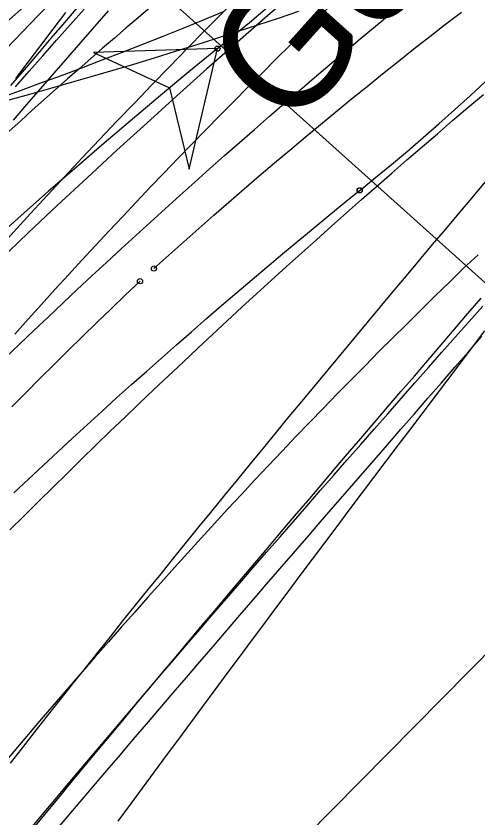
# Model space of a CAD drawing. Extents: x -14 to 1565148, y -25 to 642856.
# Drawn here: x 1564854.65 to 1564862.11, y 636396.17 to 636409.12 of the extents above; entities that cross this region are included whole.
import ezdxf

# ---------------------------------------------------------------- set-up
doc = ezdxf.new("R2010")
doc.units = 0
for name, color, linetype in [('GE_X_Alignment', 7, 'Continuous'), ('MT_P_Drums', 7, 'Continuous'), ('PM_P_Edge_Line', 7, 'Continuous'), ('PV_P_EOP', 7, 'Continuous'), ('PV_P_Saw_Cut_Line', 7, 'Continuous'), ('PV_X_EOP', 7, 'Continuous'), ('TR_Turning_Path23', 7, 'Continuous'), ('TR_Turning_Path25', 7, 'Continuous'), ('TR_Turning_Path27', 7, 'Continuous'), ('TR_Turning_Path28', 7, 'Continuous'), ('TR_Turning_Path28 - Copy-1', 7, 'Continuous')]:
    doc.layers.add(name, color=color, linetype=linetype)

msp = doc.modelspace()

# ---------------------------------------------------------------- linework, layer by layer
at = {"layer": 'GE_X_Alignment'}
msp.add_arc((1565016.489, 636270.393), 195, 135.38222, 155.06295, dxfattribs=at)
at = {"layer": 'MT_P_Drums'}
for points in [[(1564857.901, 636408.596), (1564858.159, 636408.807), (1564858.416, 636409.02), (1564858.67, 636409.235), (1564858.923, 636409.452), (1564859.174, 636409.671), (1564859.423, 636409.893), (1564859.67, 636410.117), (1564859.915, 636410.343), (1564860.157, 636410.572), (1564860.397, 636410.803), (1564860.635, 636411.037), (1564860.87, 636411.274)], [(1564854.568, 636408.002), (1564854.785, 636408.256), (1564855.002, 636408.509), (1564855.219, 636408.763), (1564855.437, 636409.016), (1564855.654, 636409.27)], [(1564860.198, 636406.307), (1564860.453, 636406.514), (1564860.711, 636406.727), (1564860.968, 636406.942), (1564861.223, 636407.161), (1564861.477, 636407.382), (1564861.73, 636407.606), (1564861.98, 636407.833), (1564862.229, 636408.064), (1564862.477, 636408.297), (1564862.722, 636408.533), (1564862.966, 636408.773), (1564863.204, 636409.012), (1564863.439, 636409.252)], [(1564857.901, 636408.596), (1564855.902, 636408.533), (1564857.127, 636407.963), (1564857.444, 636406.649), (1564857.901, 636408.596)], [(1564854.615, 636401.422), (1564854.85, 636401.643), (1564855.085, 636401.863), (1564855.322, 636402.083), (1564855.559, 636402.301), (1564855.796, 636402.519), (1564856.035, 636402.737), (1564856.274, 636402.953), (1564856.514, 636403.169), (1564856.755, 636403.383), (1564856.996, 636403.597), (1564857.238, 636403.811), (1564857.481, 636404.023), (1564857.725, 636404.235), (1564857.969, 636404.445), (1564858.214, 636404.656), (1564858.459, 636404.865), (1564858.705, 636405.073), (1564858.952, 636405.281), (1564859.2, 636405.487), (1564859.448, 636405.693), (1564859.697, 636405.899), (1564859.947, 636406.103), (1564860.197, 636406.306)], [(1564854.936, 636396.006), (1564855.143, 636396.259), (1564855.35, 636396.511), (1564855.558, 636396.764), (1564855.766, 636397.016), (1564855.975, 636397.268), (1564856.184, 636397.519), (1564856.393, 636397.771), (1564856.602, 636398.022), (1564856.812, 636398.273), (1564857.022, 636398.525), (1564857.233, 636398.776), (1564857.444, 636399.028), (1564857.656, 636399.28), (1564857.868, 636399.531), (1564858.08, 636399.783), (1564858.293, 636400.034), (1564858.505, 636400.286), (1564858.719, 636400.538), (1564858.932, 636400.789), (1564859.146, 636401.041), (1564859.36, 636401.293), (1564859.574, 636401.544), (1564859.788, 636401.796), (1564860.003, 636402.048), (1564860.218, 636402.299), (1564860.433, 636402.551), (1564860.648, 636402.803), (1564860.864, 636403.055), (1564861.08, 636403.307), (1564861.295, 636403.559), (1564861.511, 636403.811), (1564861.727, 636404.063), (1564861.944, 636404.315), (1564862.16, 636404.567)]]:
    msp.add_lwpolyline(points, dxfattribs=at)
msp.add_lwpolyline([(1564857.901, 636408.596), (1564855.902, 636408.533), (1564857.127, 636407.963), (1564857.444, 636406.649)], close=True, dxfattribs=at)
for centre in [(1564857.901, 636408.596), (1564857.901, 636408.596), (1564860.197, 636406.306), (1564860.198, 636406.307)]:
    msp.add_circle(centre, 0.0417, dxfattribs=at)
msp.add_arc((1564921.89, 636330.169), 101.22, 129.21105, 150.71237, dxfattribs=at)
at = {"layer": 'PM_P_Edge_Line'}
msp.add_lwpolyline([(1564862.109, 636405.266), (1564861.875, 636405.048), (1564861.645, 636404.826), (1564861.417, 636404.602), (1564861.189, 636404.378), (1564860.962, 636404.153), (1564860.735, 636403.927), (1564860.509, 636403.701), (1564860.284, 636403.474), (1564860.059, 636403.246), (1564859.834, 636403.018), (1564859.611, 636402.789), (1564859.388, 636402.559), (1564859.166, 636402.328), (1564858.945, 636402.096), (1564858.725, 636401.863), (1564858.505, 636401.63), (1564858.287, 636401.395), (1564858.069, 636401.16), (1564857.853, 636400.924), (1564857.637, 636400.687), (1564857.421, 636400.449), (1564857.206, 636400.212), (1564856.992, 636399.973), (1564856.778, 636399.734), (1564856.565, 636399.494), (1564856.352, 636399.254), (1564856.14, 636399.013), (1564855.928, 636398.771), (1564855.718, 636398.529), (1564855.507, 636398.287), (1564855.298, 636398.043), (1564855.089, 636397.8), (1564854.88, 636397.555), (1564854.672, 636397.31), (1564854.465, 636397.065)], dxfattribs=at)
msp.add_arc((1564943.308, 636324.489), 120.217, 121.77042, 146.71209, dxfattribs=at)
at = {"layer": 'PV_P_EOP'}
for radius in [195, 194.5]:
    msp.add_arc((1565016.489, 636270.393), radius, 135.38222, 155.06295, dxfattribs=at)
at = {"layer": 'PV_P_Saw_Cut_Line'}
msp.add_line((1564856.421, 636410.025), (1564862.374, 636404.68), dxfattribs=at)
for points in [[(1564854.64, 636407.978), (1564854.862, 636408.23), (1564855.083, 636408.482), (1564855.305, 636408.733), (1564855.527, 636408.985), (1564855.749, 636409.236)], [(1564856.876, 636405.044), (1564857.116, 636405.261), (1564857.357, 636405.476), (1564857.599, 636405.691), (1564857.842, 636405.904), (1564858.086, 636406.117), (1564858.33, 636406.329), (1564858.575, 636406.539), (1564858.822, 636406.749), (1564859.069, 636406.958), (1564859.316, 636407.166), (1564859.565, 636407.372), (1564859.815, 636407.578), (1564860.065, 636407.783), (1564860.316, 636407.986), (1564860.568, 636408.189), (1564860.821, 636408.391), (1564861.074, 636408.591), (1564861.329, 636408.791), (1564861.584, 636408.989), (1564861.84, 636409.187)], [(1564854.582, 636402.809), (1564854.808, 636403.038), (1564855.036, 636403.266), (1564855.264, 636403.493), (1564855.493, 636403.719), (1564855.723, 636403.945), (1564855.954, 636404.17), (1564856.185, 636404.394), (1564856.418, 636404.617), (1564856.651, 636404.839)], [(1564854.86, 636395.965), (1564855.07, 636396.216), (1564855.28, 636396.466), (1564855.491, 636396.717), (1564855.702, 636396.967), (1564855.913, 636397.217), (1564856.125, 636397.467), (1564856.338, 636397.717), (1564856.55, 636397.967), (1564856.763, 636398.217), (1564856.977, 636398.467), (1564857.19, 636398.716), (1564857.404, 636398.966), (1564857.619, 636399.215), (1564857.833, 636399.464), (1564858.048, 636399.713), (1564858.264, 636399.963), (1564858.479, 636400.212), (1564858.695, 636400.461), (1564858.911, 636400.709), (1564859.128, 636400.958), (1564859.345, 636401.207), (1564859.562, 636401.456), (1564859.779, 636401.704), (1564859.996, 636401.953), (1564860.214, 636402.201), (1564860.432, 636402.45), (1564860.65, 636402.698), (1564860.869, 636402.947), (1564861.087, 636403.195), (1564861.306, 636403.443), (1564861.525, 636403.691), (1564861.744, 636403.939), (1564861.964, 636404.188), (1564862.184, 636404.436)]]:
    msp.add_lwpolyline(points, dxfattribs=at)
for centre in [(1564856.876, 636405.044), (1564856.651, 636404.839)]:
    msp.add_circle(centre, 0.0417, dxfattribs=at)
msp.add_arc((1564910.732, 636345.556), 83.459, 121.5902, 132.66978, dxfattribs=at)
at = {"layer": 'PV_X_EOP'}
msp.add_line((1564891.931, 636428.911), (1564857.379, 636393.895), dxfattribs=at)
at = {"layer": 'TR_Turning_Path23'}
for points in [[(1564854.629, 636403.984), (1564854.844, 636404.224), (1564855.061, 636404.464), (1564855.277, 636404.703), (1564855.495, 636404.941), (1564855.714, 636405.178), (1564855.933, 636405.415), (1564856.153, 636405.651), (1564856.373, 636405.887), (1564856.595, 636406.122), (1564856.817, 636406.356), (1564857.04, 636406.589), (1564857.263, 636406.821), (1564857.488, 636407.053), (1564857.713, 636407.285), (1564857.939, 636407.515), (1564858.165, 636407.745), (1564858.393, 636407.974), (1564858.621, 636408.202), (1564858.85, 636408.43), (1564859.079, 636408.657), (1564859.309, 636408.883), (1564859.54, 636409.108), (1564859.772, 636409.333)], [(1564854.558, 636397.053), (1564854.758, 636397.309), (1564854.958, 636397.564), (1564855.16, 636397.82), (1564855.361, 636398.075), (1564855.563, 636398.33), (1564855.766, 636398.585), (1564855.969, 636398.84), (1564856.172, 636399.095), (1564856.376, 636399.35), (1564856.58, 636399.605), (1564856.785, 636399.859), (1564856.99, 636400.113), (1564857.195, 636400.368), (1564857.401, 636400.622), (1564857.607, 636400.876), (1564857.814, 636401.13), (1564858.021, 636401.384), (1564858.228, 636401.637), (1564858.436, 636401.891), (1564858.643, 636402.144), (1564858.852, 636402.398), (1564859.06, 636402.651), (1564859.269, 636402.904), (1564859.478, 636403.157), (1564859.688, 636403.41), (1564859.898, 636403.663), (1564860.108, 636403.916), (1564860.318, 636404.168), (1564860.529, 636404.421), (1564860.74, 636404.673), (1564860.951, 636404.926), (1564861.162, 636405.178), (1564861.374, 636405.43), (1564861.586, 636405.682), (1564861.798, 636405.935), (1564862.011, 636406.187), (1564862.223, 636406.439)]]:
    msp.add_lwpolyline(points, dxfattribs=at)
msp.add_arc((1564930.463, 636336.219), 104.927, 128.03394, 154.75771, dxfattribs=at)
at = {"layer": 'TR_Turning_Path25'}
for points in [[(1564854.606, 636407.443), (1564854.826, 636407.695), (1564855.045, 636407.948), (1564855.264, 636408.2), (1564855.483, 636408.452), (1564855.703, 636408.703), (1564855.922, 636408.955), (1564856.141, 636409.207)], [(1564854.551, 636400.821), (1564854.78, 636401.051), (1564855.01, 636401.279), (1564855.241, 636401.508), (1564855.473, 636401.735), (1564855.705, 636401.962), (1564855.938, 636402.189), (1564856.171, 636402.415), (1564856.405, 636402.64), (1564856.639, 636402.864), (1564856.874, 636403.088), (1564857.11, 636403.312), (1564857.346, 636403.534), (1564857.583, 636403.756), (1564857.82, 636403.978), (1564858.058, 636404.198), (1564858.297, 636404.419), (1564858.536, 636404.638), (1564858.776, 636404.857), (1564859.016, 636405.075), (1564859.257, 636405.293), (1564859.499, 636405.51), (1564859.741, 636405.726), (1564859.984, 636405.942), (1564860.227, 636406.157), (1564860.471, 636406.371), (1564860.715, 636406.585), (1564860.96, 636406.798), (1564861.206, 636407.01), (1564861.452, 636407.222), (1564861.698, 636407.433), (1564861.946, 636407.643), (1564862.194, 636407.853)], [(1564855.262, 636395.928), (1564855.474, 636396.179), (1564855.687, 636396.431), (1564855.901, 636396.682), (1564856.114, 636396.933), (1564856.328, 636397.184), (1564856.542, 636397.435), (1564856.756, 636397.686), (1564856.971, 636397.937), (1564857.185, 636398.188), (1564857.4, 636398.439), (1564857.615, 636398.689), (1564857.831, 636398.94), (1564858.046, 636399.191), (1564858.262, 636399.442), (1564858.478, 636399.692), (1564858.694, 636399.943), (1564858.91, 636400.193), (1564859.127, 636400.444), (1564859.343, 636400.695), (1564859.56, 636400.945), (1564859.777, 636401.196), (1564859.994, 636401.446), (1564860.212, 636401.697), (1564860.429, 636401.947), (1564860.646, 636402.197), (1564860.864, 636402.448), (1564861.082, 636402.698), (1564861.3, 636402.949), (1564861.518, 636403.199), (1564861.736, 636403.45), (1564861.954, 636403.7), (1564862.172, 636403.951)]]:
    msp.add_lwpolyline(points, dxfattribs=at)
msp.add_arc((1564940.689, 636314.867), 124.922, 128.00393, 166.21829, dxfattribs=at)
at = {"layer": 'TR_Turning_Path27'}
for points in [[(1564854.475, 636403.599), (1564854.706, 636403.822), (1564854.938, 636404.044), (1564855.171, 636404.265), (1564855.405, 636404.486), (1564855.639, 636404.706), (1564855.874, 636404.925), (1564856.109, 636405.143), (1564856.345, 636405.361), (1564856.581, 636405.579), (1564856.819, 636405.795), (1564857.057, 636406.011), (1564857.295, 636406.226), (1564857.534, 636406.441), (1564857.774, 636406.654), (1564858.014, 636406.868), (1564858.255, 636407.08), (1564858.497, 636407.292), (1564858.739, 636407.503), (1564858.982, 636407.713), (1564859.225, 636407.922), (1564859.47, 636408.131), (1564859.714, 636408.339), (1564859.959, 636408.547), (1564860.205, 636408.754), (1564860.452, 636408.96), (1564860.699, 636409.165)], [(1564854.644, 636408.113), (1564854.846, 636408.38), (1564855.048, 636408.646), (1564855.25, 636408.912), (1564855.452, 636409.178)], [(1564856.3, 636396.119), (1564856.495, 636396.384), (1564856.689, 636396.648), (1564856.884, 636396.913), (1564857.079, 636397.178), (1564857.275, 636397.442), (1564857.47, 636397.707), (1564857.666, 636397.971), (1564857.862, 636398.236), (1564858.058, 636398.5), (1564858.255, 636398.764), (1564858.451, 636399.029), (1564858.648, 636399.293), (1564858.845, 636399.557), (1564859.042, 636399.821), (1564859.239, 636400.085), (1564859.437, 636400.349), (1564859.635, 636400.612), (1564859.832, 636400.876), (1564860.03, 636401.14), (1564860.229, 636401.403), (1564860.427, 636401.667), (1564860.626, 636401.93), (1564860.824, 636402.194), (1564861.023, 636402.457), (1564861.222, 636402.72), (1564861.422, 636402.984), (1564861.621, 636403.247), (1564861.821, 636403.51), (1564862.02, 636403.773), (1564862.22, 636404.036)]]:
    msp.add_lwpolyline(points, dxfattribs=at)
msp.add_arc((1564931.179, 636324.092), 114.429, 128.5803, 162.56557, dxfattribs=at)
at = {"layer": 'TR_Turning_Path28'}
msp.add_lwpolyline([(1564854.39, 636407.804), (1564854.721, 636407.922), (1564855.052, 636408.042), (1564855.382, 636408.164), (1564855.711, 636408.288), (1564856.04, 636408.413), (1564856.368, 636408.539), (1564856.696, 636408.668), (1564857.023, 636408.798), (1564857.35, 636408.929), (1564857.675, 636409.062), (1564858, 636409.197)], dxfattribs=at)
msp.add_arc((1564830.367, 636475.449), 67.911, 239.7175, 333.52503, dxfattribs=at)
at = {"layer": 'TR_Turning_Path28 - Copy-1'}
msp.add_lwpolyline([(1564854.536, 636407.768), (1564854.873, 636407.861), (1564855.21, 636407.956), (1564855.546, 636408.052), (1564855.882, 636408.149), (1564856.218, 636408.248), (1564856.553, 636408.348), (1564856.887, 636408.45), (1564857.222, 636408.553), (1564857.555, 636408.658), (1564857.889, 636408.764), (1564858.221, 636408.872), (1564858.554, 636408.981), (1564858.886, 636409.091), (1564859.217, 636409.203)], dxfattribs=at)

# ---------------------------------------------------------------- texts
at = {"layer": 'PV_P_Saw_Cut_Line'}
msp.add_text('Gooseneck Horse Trailer', height=2, rotation=48.0843, dxfattribs=at).set_placement((1564859.055, 636407.211))

doc.saveas('drawing.dxf')
